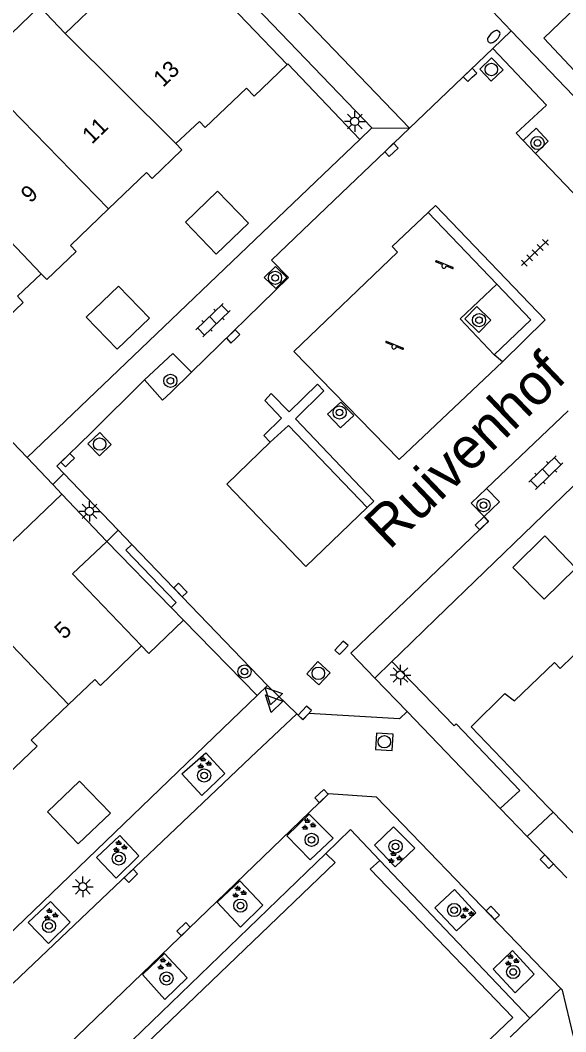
# Model space of a CAD drawing. Extents: x 137999 to 141000, y 397500 to 400501.
# Drawn here: x 138719.8 to 138752.8, y 399816.9 to 399878.2 of the extents above; entities that cross this region are included whole.
import ezdxf

# ---------------------------------------------------------------- set-up
doc = ezdxf.new("R2010")
doc.units = 0
for name, color, linetype in [('gg-afsc-erfafscheiding', 7, 'Continuous'), ('gg-afsc-muur', 7, 'Continuous'), ('gg-anno-huisnummerreeks BGT', 7, 'Continuous'), ('gg-anno-openbare ruimte label', 7, 'Continuous'), ('gg-bbg-bijgebouw', 7, 'Continuous'), ('gg-bbg-gedigitaliseerde bebouwing', 7, 'Continuous'), ('gg-bbg-hoofdgebouw', 7, 'Continuous'), ('gg-bbg-luifel en loopbrug', 7, 'Continuous'), ('gg-bbg-tussenscheiding', 7, 'Continuous'), ('gg-knt-verharding', 7, 'Continuous'), ('gg-knt-verharding nz', 7, 'Continuous'), ('gt-grn-groengrens', 7, 'Continuous'), ('gt-grn-weggrens', 7, 'Continuous'), ('gt-symb-boom', 7, 'Continuous'), ('gt-symb-brandkraan', 7, 'Continuous'), ('gt-symb-groenvak', 7, 'Continuous'), ('gt-symb-klinker verharding', 7, 'Continuous'), ('gt-symb-kolk', 7, 'Continuous'), ('gt-symb-lichtmast', 7, 'Continuous'), ('gt-symb-rioolschacht', 7, 'Continuous'), ('gt-symb-speelvoorziening', 7, 'Continuous'), ('gt-symb-tegel verharding', 7, 'Continuous'), ('gt-symb-waterafsluiter', 7, 'Continuous')]:
    doc.layers.add(name, color=color, linetype=linetype)

# ---------------------------------------------------------------- blocks, each defined once
blk = doc.blocks.new('gt0-RS')
at = {"layer": 'gt-symb-rioolschacht'}
blk.add_lwpolyline([(-0.5, -0.5), (0.5, -0.5), (0.5, 0.5), (-0.5, 0.5)], close=True, dxfattribs=at)
blk.add_circle((0, 0), 0.375, dxfattribs=at)
blk = doc.blocks.new('gt0-LMAST')
at = {"layer": 'gt-symb-lichtmast'}
for p, q in [((-0.005, 0.246), (-0.005, 0.621)), ((-0.182, 0.173), (-0.447, 0.438)), ((0.172, 0.173), (0.437, 0.438)), ((-0.255, -0.004), (-0.63, -0.004)), ((-0.182, -0.181), (-0.447, -0.446)), ((-0.005, -0.254), (-0.005, -0.629)), ((0.437, -0.446), (0.172, -0.181)), ((0.245, -0.004), (0.62, -0.004))]:
    blk.add_line(p, q, dxfattribs=at)
blk.add_circle((-0.005, -0.004), 0.25, dxfattribs=at)
blk = doc.blocks.new('gt0-BOOM')
at = {"layer": 'gt-symb-boom'}
for radius in [0.4, 0.2]:
    blk.add_circle((0, 0), radius, dxfattribs=at)
blk = doc.blocks.new('gt0-GRVAK')
at = {"layer": 'gt-symb-groenvak'}
for p, q in [((-0.11, 0.189), (-0.228, 0.24)), ((-0.182, 0.153), (0.088, 0.153)), ((-0.091, 0.211), (-0.156, 0.322)), ((-0.047, 0.214), (-0.047, 0.393)), ((-0.004, 0.211), (0.061, 0.322)), ((0.015, 0.189), (0.133, 0.24)), ((0.262, -0.052), (0.197, 0.059)), ((0.305, -0.049), (0.305, 0.13)), ((0.349, -0.052), (0.414, 0.059)), ((-0.245, -0.228), (-0.363, -0.177)), ((-0.318, -0.264), (-0.047, -0.264)), ((-0.226, -0.206), (-0.291, -0.095)), ((-0.183, -0.203), (-0.183, -0.024)), ((-0.139, -0.206), (-0.074, -0.095)), ((-0.12, -0.228), (-0.002, -0.177)), ((0.243, -0.074), (0.125, -0.023)), ((0.17, -0.11), (0.441, -0.11)), ((0.368, -0.074), (0.486, -0.023))]:
    blk.add_line(p, q, dxfattribs=at)
blk = doc.blocks.new('gt0-KOLK')
at = {"layer": 'gt-symb-kolk'}
blk.add_lwpolyline([(0, 0), (0.375, 0), (0.375, 0.4), (-0.375, 0.4), (-0.375, 0), (0, 0)], dxfattribs=at)
blk = doc.blocks.new('gt0-KL1')
at = {"layer": 'gt-symb-klinker verharding'}
for p, q in [((-1.15, 0.3), (1.15, 0.3)), ((-1, -0.3), (-1, 0.3)), ((-0.5, 0.3), (-0.5, 0.45)), ((0, -0.3), (0, 0.3)), ((0.5, 0.3), (0.5, 0.45)), ((1, -0.3), (1, 0.3)), ((-1.15, -0.3), (1.15, -0.3)), ((-0.5, -0.45), (-0.5, -0.3)), ((0.5, -0.45), (0.5, -0.3))]:
    blk.add_line(p, q, dxfattribs=at)
blk = doc.blocks.new('gt0-TEG1')
at = {"layer": 'gt-symb-tegel verharding'}
for p, q in [((-1.125, 0), (1.125, 0)), ((-0.9, -0.25), (-0.9, 0.25)), ((-0.45, -0.25), (-0.45, 0.25)), ((0, -0.25), (0, 0.25)), ((0.45, -0.25), (0.45, 0.25)), ((0.9, -0.25), (0.9, 0.25))]:
    blk.add_line(p, q, dxfattribs=at)
blk = doc.blocks.new('gt0-SV')
at = {"layer": 'gt-symb-speelvoorziening'}
for p, q in [((-0.477, 0.255), (-0.08, 0.096)), ((0.542, -0.076), (-0.449, 0.324)), ((0.125, 0.014), (0.515, -0.143))]:
    blk.add_line(p, q, dxfattribs=at)
for centre, radius, start, end in [((-0.466, 0.291), 0.0369, 63.6251, 252.66016), ((-0.002, -0.005), 0.128, 127.68665, 8.59861), ((0.531, -0.111), 0.0363, 243.50852, 72.54358)]:
    blk.add_arc(centre, radius, start, end, dxfattribs=at)
blk = doc.blocks.new('gt0-BR')
at = {"layer": 'gt-symb-brandkraan'}
for centre, radius, start, end in [((-0.244, 0), 0.206, 107.56694, 252.43307), ((0.599, -2.664), 3, 106.89205, 107.56694), ((0, -0.691), 0.938, 73.10799, 106.89205), ((-0.599, -2.664), 3, 72.43309, 73.10799), ((0.244, 0), 0.206, 287.56695, 72.43309), ((0.599, 2.664), 3, 252.43307, 253.10797), ((0, 0.691), 0.938, 253.10797, 286.89206), ((-0.599, 2.664), 3, 286.89206, 287.56695)]:
    blk.add_arc(centre, radius, start, end, dxfattribs=at)
blk = doc.blocks.new('gt0-WAFSL')
at = {"layer": 'gt-symb-waterafsluiter'}
for p, q in [((-0.5, -0.333), (0, 0.667)), ((0, 0.667), (0.5, -0.333)), ((0.5, -0.333), (-0.5, -0.333))]:
    blk.add_line(p, q, dxfattribs=at)

msp = doc.modelspace()

# ---------------------------------------------------------------- linework, layer by layer
at = {"layer": 'gg-afsc-erfafscheiding'}
msp.add_line((138734.12, 399837.243), (138729.668, 399841.81), dxfattribs=at)
at = {"layer": 'gg-afsc-muur'}
for p, q in [((138748.649, 399862.182), (138744.494, 399866.539)), ((138711.21, 399861.05), (138720.182, 399851.665)), ((138748.997, 399857.465), (138748.501, 399857.896)), ((138720.182, 399851.665), (138721.738, 399850.038)), ((138721.738, 399850.038), (138722.29, 399849.46))]:
    msp.add_line(p, q, dxfattribs=at)
for points in [[(138744.494, 399866.539), (138744.942, 399866.959), (138751.582, 399860.014), (138748.997, 399857.465)], [(138748.501, 399857.896), (138750.716, 399860.015), (138748.649, 399862.182)], [(138740.798, 399848.641), (138741.205, 399849.037), (138736.454, 399854.013), (138738.168, 399855.711), (138737.782, 399856.111), (138736.059, 399854.434), (138734.987, 399855.549), (138734.586, 399855.139), (138735.607, 399854.059), (138734.528, 399852.999), (138734.923, 399852.605)], [(138740.798, 399848.641), (138736.028, 399853.614), (138734.923, 399852.605)]]:
    msp.add_lwpolyline(points, dxfattribs=at)
at = {"layer": 'gg-bbg-bijgebouw'}
for points in [[(138753.359, 399875.126), (138751.499, 399877.104), (138753.459, 399878.988), (138755.319, 399877.01), (138753.359, 399875.126)], [(138729.78, 399865.95), (138731.64, 399864), (138733.61, 399865.88), (138731.73, 399867.82), (138729.78, 399865.95)], [(138723.77, 399860.19), (138725.64, 399858.24), (138727.6, 399860.13), (138725.72, 399862.07), (138723.77, 399860.19)], [(138753.45, 399844.96), (138751.53, 399843.08), (138749.63, 399845.01), (138751.56, 399846.92), (138753.45, 399844.96)], [(138723.37, 399832.06), (138721.42, 399830.2), (138723.29, 399828.25), (138725.25, 399830.12), (138723.37, 399832.06)]]:
    msp.add_lwpolyline(points, dxfattribs=at)
at = {"layer": 'gg-bbg-gedigitaliseerde bebouwing'}
msp.add_line((138722.501, 399877.392), (138728.64, 399883.29), dxfattribs=at)
msp.add_lwpolyline([(138722.501, 399877.392), (138720.933, 399879.025), (138716.91, 399875.16)], dxfattribs=at)
at = {"layer": 'gg-bbg-hoofdgebouw'}
for p, q in [((138735.942, 399875.502), (138731.985, 399879.639)), ((138722.29, 399849.46), (138716.137, 399843.561)), ((138725.01, 399846.59), (138722.29, 399849.46)), ((138751.75, 399830.49), (138752.062, 399830.166)), ((138752.062, 399830.166), (138754.457, 399827.675))]:
    msp.add_line(p, q, dxfattribs=at)
for points in [[(138735.942, 399875.502), (138733.948, 399873.589), (138733.484, 399874.074), (138733.48, 399874.07)], [(138733.48, 399874.07), (138730.98, 399871.68), (138730.64, 399872.05), (138729.2, 399870.71)], [(138729.2, 399870.71), (138729.56, 399870.33), (138727.77, 399868.6), (138727.42, 399868.96), (138725.123, 399866.753)], [(138725.123, 399866.753), (138722.81, 399864.53), (138723.15, 399864.17), (138721.39, 399862.46), (138721.04, 399862.82)], [(138721.04, 399862.82), (138719.61, 399861.45), (138719.94, 399861.08), (138717.44, 399858.69), (138713.29, 399863.04), (138711.21, 399861.05)], [(138725.01, 399846.59), (138722.93, 399844.62), (138727.12, 399840.26)], [(138727.12, 399840.26), (138724.63, 399837.86), (138724.29, 399838.22), (138722.7, 399836.7)], [(138754.067, 399840.415), (138752.5, 399838.89), (138752.15, 399839.25), (138749.721, 399836.918)], [(138751.75, 399830.49), (138747.1, 399835.353), (138749.141, 399837.368), (138749.721, 399836.918)], [(138722.7, 399836.7), (138720.44, 399834.54), (138720.79, 399834.18), (138718.99, 399832.46), (138718.63, 399832.81)]]:
    msp.add_lwpolyline(points, dxfattribs=at)
at = {"layer": 'gg-bbg-luifel en loopbrug'}
for p, q in [((138728.918, 399842.58), (138725.01, 399846.59)), ((138728.924, 399842.574), (138728.918, 399842.58)), ((138729.668, 399841.81), (138728.924, 399842.574))]:
    msp.add_line(p, q, dxfattribs=at)
msp.add_lwpolyline([(138727.12, 399840.26), (138727.569, 399839.793), (138729.668, 399841.81)], dxfattribs=at)
at = {"layer": 'gg-bbg-tussenscheiding'}
for p, q in [((138722.501, 399877.392), (138729.2, 399870.71)), ((138716.91, 399875.16), (138725.123, 399866.753)), ((138714.456, 399869.662), (138721.04, 399862.82)), ((138716.137, 399843.561), (138722.7, 399836.7))]:
    msp.add_line(p, q, dxfattribs=at)
at = {"layer": 'gg-knt-verharding'}
for p, q in [((138749.533, 399877.547), (138746.92, 399880.29)), ((138764.83, 399861.49), (138749.533, 399877.547)), ((138743.362, 399871.645), (138748.413, 399876.48)), ((138741.08, 399871.66), (138740.346, 399870.958)), ((138741.445, 399869.81), (138743.362, 399871.645)), ((138740.346, 399870.958), (138738.135, 399868.843)), ((138750.257, 399870.89), (138750.997, 399870.115)), ((138750.997, 399870.115), (138754.143, 399866.822)), ((138739.235, 399867.694), (138741.445, 399869.81)), ((138738.135, 399868.843), (138722.965, 399854.328)), ((138728.893, 399855.606), (138730.154, 399856.839)), ((138724.077, 399853.171), (138727.31, 399856.384)), ((138722.965, 399854.328), (138720.182, 399851.665)), ((138752.968, 399854.512), (138748.028, 399849.801)), ((138721.738, 399850.038), (138722.41, 399850.71)), ((138722.41, 399850.71), (138725.711, 399847.269)), ((138725.01, 399846.59), (138725.714, 399847.266)), ((138725.711, 399847.269), (138725.714, 399847.266)), ((138725.714, 399847.266), (138726.542, 399846.403)), ((138726.542, 399846.403), (138729.591, 399843.226)), ((138729.591, 399843.226), (138734.75, 399837.85)), ((138743.514, 399843.368), (138741.366, 399841.314)), ((138744.947, 399841.869), (138742.812, 399839.802)), ((138742.294, 399839.3), (138741.26, 399838.3)), ((138742.812, 399839.802), (138742.294, 399839.3)), ((138741.26, 399838.3), (138743.217, 399836.265)), ((138734.75, 399837.85), (138734.12, 399837.243)), ((138736.528, 399836.137), (138734.75, 399837.85)), ((138734.12, 399837.243), (138732.05, 399835.25)), ((138743.217, 399836.265), (138748.865, 399830.39)), ((138736.528, 399836.137), (138733.731, 399833.48)), ((138732.05, 399835.25), (138716.558, 399820.332)), ((138733.731, 399833.48), (138719.34, 399819.81)), ((138748.865, 399830.39), (138750.501, 399828.689)), ((138752.062, 399830.166), (138750.501, 399828.689)), ((138750.501, 399828.689), (138752.901, 399826.193)), ((138750.66, 399817.68), (138741.56, 399827.24)), ((138749.462, 399816.532), (138750.66, 399817.68))]:
    msp.add_line(p, q, dxfattribs=at)
for points in [[(138736.436, 399879.225), (138736.247, 399879.043), (138743.362, 399871.645)], [(138734.14, 399879.1), (138734.05, 399878.98), (138741.08, 399871.66)], [(138748.413, 399876.48), (138751.668, 399873.037), (138749.832, 399871.335), (138750.257, 399870.89)], [(138735.942, 399875.502), (138735.993, 399875.551), (138740.346, 399870.958)], [(138750.257, 399870.89), (138751.034, 399871.633), (138751.767, 399870.85), (138750.997, 399870.115)], [(138730.154, 399856.839), (138736.03, 399862.586), (138735.008, 399863.647), (138739.235, 399867.694)], [(138742.627, 399864.12), (138742.317, 399864.459), (138744.494, 399866.539)], [(138748.997, 399857.465), (138742.729, 399851.557), (138736.361, 399858.111), (138742.627, 399864.12)], [(138734.562, 399862.596), (138735.251, 399861.924), (138735.929, 399862.592), (138735.241, 399863.264), (138734.562, 399862.596)], [(138748.501, 399857.896), (138746.437, 399860.072), (138748.649, 399862.182)], [(138746.725, 399860.085), (138747.448, 399860.837), (138748.297, 399860.004), (138747.574, 399859.253), (138746.725, 399860.085)], [(138730.154, 399856.839), (138729.026, 399857.99), (138727.31, 399856.384)], [(138727.31, 399856.384), (138728.385, 399855.148), (138728.893, 399855.606)], [(138738.388, 399854.302), (138739.199, 399855.035), (138739.996, 399854.214), (138739.185, 399853.481), (138738.388, 399854.302)], [(138722.41, 399850.71), (138721.982, 399851.156), (138724.077, 399853.171)], [(138757.52, 399852.65), (138756.82, 399853.36), (138744.947, 399841.869)], [(138748.028, 399849.801), (138747.092, 399848.908), (138747.879, 399848.095)], [(138747.879, 399848.095), (138748.81, 399848.984), (138748.028, 399849.801)], [(138747.879, 399848.095), (138748.157, 399847.807), (138743.514, 399843.368)], [(138726.542, 399846.403), (138726.174, 399846.05), (138729.22, 399842.875), (138728.918, 399842.58)], [(138741.366, 399841.314), (138739.801, 399839.818), (138741.26, 399838.3)], [(138742.294, 399839.3), (138746.067, 399835.409), (138746.19, 399835.529), (138750.042, 399831.493), (138748.865, 399830.39)], [(138743.217, 399836.265), (138742.746, 399835.822), (138737.261, 399836.159), (138736.905, 399835.779), (138736.528, 399836.137)], [(138729.556, 399832.502), (138731.01, 399833.769), (138732.177, 399832.521), (138730.769, 399831.18), (138729.556, 399832.502)], [(138752.534, 399819.486), (138741.365, 399831.081), (138738.46, 399831.283), (138720.4, 399813.871), (138720.267, 399810.027)], [(138738.741, 399828.591), (138737.344, 399827.274), (138735.925, 399828.742), (138737.28, 399830.054), (138738.741, 399828.591)], [(138741.56, 399827.24), (138739.78, 399829.11), (138738.285, 399827.664)], [(138742.39, 399829.275), (138743.677, 399827.983), (138742.498, 399826.853), (138741.239, 399828.171), (138742.39, 399829.275)], [(138725.816, 399828.753), (138726.964, 399827.519), (138725.584, 399826.17), (138724.394, 399827.413), (138725.816, 399828.753)], [(138738.285, 399827.664), (138721.89, 399811.81), (138722.004, 399811.691)], [(138733.124, 399823.206), (138734.483, 399824.523), (138733.08, 399826), (138731.713, 399824.704), (138733.124, 399823.206)], [(138747.381, 399824.071), (138746.202, 399822.974), (138744.889, 399824.373), (138746.082, 399825.476), (138747.381, 399824.071)], [(138720.25, 399823.472), (138721.476, 399822.205), (138722.8, 399823.508), (138721.607, 399824.762), (138720.25, 399823.472)], [(138727.181, 399820.319), (138728.524, 399818.822), (138729.894, 399820.128), (138728.517, 399821.607), (138727.181, 399820.319)], [(138749.765, 399819.215), (138750.911, 399820.349), (138749.598, 399821.784), (138748.434, 399820.652), (138749.765, 399819.215)], [(138753.306, 399816.595), (138752.639, 399819.377), (138752.534, 399819.486)]]:
    msp.add_lwpolyline(points, dxfattribs=at)
at = {"layer": 'gg-knt-verharding nz'}
msp.add_lwpolyline([(138734.923, 399852.605), (138732.296, 399850.067), (138737.086, 399845.072), (138740.798, 399848.641)], dxfattribs=at)
at = {"layer": 'gt-grn-groengrens'}
msp.add_lwpolyline([(138741.56, 399827.24), (138740.983, 399826.723), (138749.62, 399817.724), (138732.777, 399801.624), (138722.904, 399811.808), (138738.852, 399827.127), (138738.285, 399827.664)], dxfattribs=at)
at = {"layer": 'gt-grn-weggrens'}
for p, q in [((138749.533, 399877.547), (138748.413, 399876.48)), ((138741.08, 399871.66), (138743.362, 399871.645)), ((138752.534, 399819.486), (138750.66, 399817.68))]:
    msp.add_line(p, q, dxfattribs=at)

# ---------------------------------------------------------------- block references
at = {"layer": 'gt-symb-boom'}
for p in [(138751.123, 399870.745), (138735.213, 399862.564), (138747.576, 399860.006), (138728.867, 399856.319), (138739.126, 399854.401), (138747.842, 399848.788), (138733.363, 399838.699), (138730.915, 399832.391), (138737.43, 399828.495), (138742.519, 399828.09), (138725.75, 399827.364), (138733.112, 399824.504), (138746.066, 399824.235), (138721.511, 399823.272), (138728.636, 399820.091), (138749.642, 399820.48)]:
    msp.add_blockref('gt0-BOOM', p, dxfattribs=at)
at = {"layer": 'gt-symb-brandkraan', "rotation": 43.622573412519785}
msp.add_blockref('gt0-BR', (138748.466, 399877.183), dxfattribs=at)
at = {"layer": 'gt-symb-groenvak'}
for p in [(138730.901, 399833.144), (138737.219, 399829.421), (138725.789, 399828.079), (138742.448, 399827.408), (138733.012, 399825.313), (138721.599, 399823.957), (138746.82, 399824.043), (138749.542, 399821.189), (138728.475, 399820.958)]:
    msp.add_blockref('gt0-GRVAK', p, dxfattribs=at)
at = {"layer": 'gt-symb-klinker verharding'}
for p, rotation in [((138731.457, 399859.998), 44.02760489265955), ((138751.624, 399850.758), 44.02760489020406)]:
    msp.add_blockref('gt0-KL1', p, dxfattribs=dict(at, rotation=rotation))
at = {"layer": 'gt-symb-kolk'}
for p, rotation in [((138747.163, 399874.726), 43.78457174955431), ((138742.408, 399870.178), 43.78457174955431), ((138732.81, 399858.875), 43.865578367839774), ((138722.781, 399851.369), 43.86557837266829), ((138747.886, 399847.542), 43.7035699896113), ((138729.332, 399843.498), -46.215428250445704), ((138739.382, 399839.996), 46.86327912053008), ((138737.16, 399836.053), 46.86327912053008), ((138738.171, 399831.005), 43.946589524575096), ((138751.539, 399827.033), -46.05341047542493), ((138726.614, 399826.168), 43.946589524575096), ((138748.261, 399823.921), -46.0534104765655), ((138729.804, 399822.937), 43.94658952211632)]:
    msp.add_blockref('gt0-KOLK', p, dxfattribs=dict(at, rotation=rotation))
at = {"layer": 'gt-symb-lichtmast'}
for p in [(138740.05, 399872.054), (138723.968, 399848.414), (138742.816, 399838.491), (138723.567, 399825.653)]:
    msp.add_blockref('gt0-LMAST', p, dxfattribs=at)
at = {"layer": 'gt-symb-rioolschacht'}
for p, rotation in [((138748.323, 399875.199), 43.78457174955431), ((138724.582, 399852.486), 43.86557836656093), ((138737.838, 399838.589), 46.86327911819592), ((138741.838, 399834.439), -3.4976952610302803)]:
    msp.add_blockref('gt0-RS', p, dxfattribs=dict(at, rotation=rotation))
at = {"layer": 'gt-symb-speelvoorziening'}
for p in [(138745.45, 399863.278), (138742.424, 399858.382)]:
    msp.add_blockref('gt0-SV', p, dxfattribs=at)
at = {"layer": 'gt-symb-tegel verharding', "rotation": -135.72932696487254}
msp.add_blockref('gt0-TEG1', (138750.961, 399864.092), dxfattribs=at)
at = {"layer": 'gt-symb-waterafsluiter', "rotation": 43.946589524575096}
for p in [(138735.07, 399837.256), (138735.097, 399836.795)]:
    msp.add_blockref('gt0-WAFSL', p, dxfattribs=at)

# ---------------------------------------------------------------- texts
at = {"layer": 'gg-anno-huisnummerreeks BGT'}
for s, rotation, p in [('13', 43.7, (138728.422, 399874.077)), ('11', 43.9, (138724.11, 399870.633)), ('9', 43.9, (138720.39, 399867.059)), ('5', 43.9, (138722.426, 399840.598))]:
    msp.add_text(s, height=1, rotation=rotation, dxfattribs=at).set_placement(p)
at = {"layer": 'gg-anno-openbare ruimte label'}
msp.add_text('Ruivenhof', height=2.5, rotation=43.8, dxfattribs=at).set_placement((138742.135, 399846.024))

doc.saveas('drawing.dxf')
